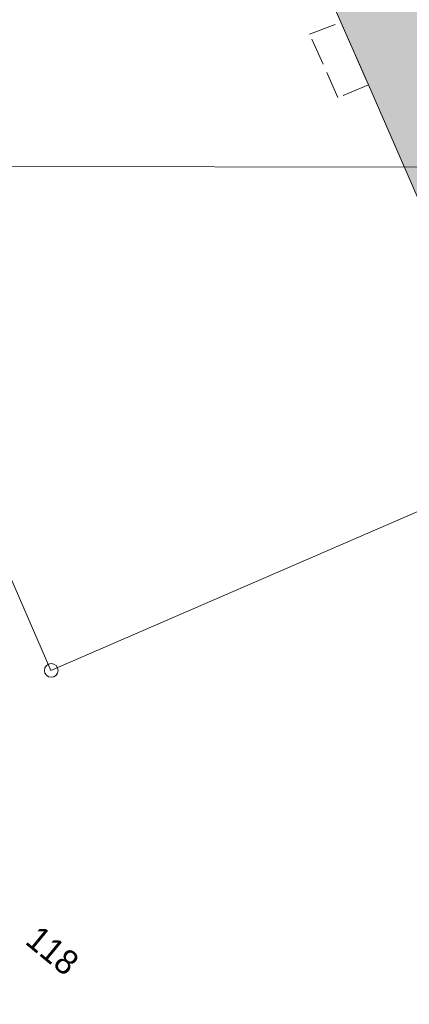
# Model space of a CAD drawing. Header units: metres. Extents: x -740 to 758, y -633 to 854.
# Tile 1038 of 1056: x 387 to 405, y 200 to 245. Entities that reach past the tile are written whole.
import ezdxf

# ---------------------------------------------------------------- set-up
doc = ezdxf.new("R2010")
doc.units = ezdxf.units.M
doc.header["$MEASUREMENT"] = 0
doc.linetypes.add('1248_416', pattern=[1.664, 1.248, -0.416])
for name, color, linetype in [('Grundkarte.LOVION', 7, 'Continuous'), ('Grundkarte_Text.LOVION', 7, 'Continuous'), ('ViewBounds.LOVION', 7, 'Continuous')]:
    doc.layers.add(name, color=color, linetype=linetype)
doc.styles.add('ERSTELLTER_STIL_1', font='arial.ttf')

msp = doc.modelspace()

# ---------------------------------------------------------------- hatches: boundary and pattern name
at = {"layer": 'Grundkarte.LOVION', "linetype": 'Continuous', "lineweight": 18}
msp.add_hatch(color=9, dxfattribs=at).paths.add_polyline_path([(413.726, 240.624), (413.928, 240.673), (412.717, 243.392), (412.547, 243.316), (409.803, 249.609), (401.28, 245.791), (401.545, 245.196), (402.801, 242.334), (406.421, 234.028), (407.638, 231.25), (408.054, 230.316), (411.512, 231.836), (416.589, 234.017)])

# ---------------------------------------------------------------- linework, layer by layer
at = {"layer": 'Grundkarte.LOVION', "color": 8, "linetype": 'Continuous', "lineweight": 18}
for points in [[(404.027, 280.581), (422.645, 237.978), (425.388, 231.685), (421.925, 230.223), (421.787, 230.121), (401.174, 277.11), (421.787, 230.121), (388.329, 215.619), (379.249, 236.543), (375.711, 246.128)], [(375.711, 246.128), (379.249, 236.543), (388.329, 215.619), (421.787, 230.121), (423.541, 226.096), (423.71, 226.172), (464.366, 133.203), (464.962, 131.636), (464.841, 129.851), (449.51, 123.12), (440.252, 144.352), (424.112, 137.425)]]:
    msp.add_lwpolyline(points, dxfattribs=at)
msp.add_lwpolyline([(413.726, 240.624), (416.589, 234.017), (411.512, 231.836), (408.054, 230.316), (407.638, 231.25), (406.421, 234.028), (402.801, 242.334), (401.545, 245.196), (401.28, 245.791), (409.803, 249.609), (412.547, 243.316), (412.717, 243.392), (413.928, 240.673)], close=True, dxfattribs=at)
at = {"layer": 'Grundkarte.LOVION', "color": 8, "linetype": '1248_416', "lineweight": 18}
msp.add_lwpolyline([(402.801, 242.334), (401.409, 241.754), (400.122, 244.643), (401.545, 245.196)], close=True, dxfattribs=at)
at = {"layer": 'Grundkarte.LOVION', "color": 9, "linetype": 'Continuous', "lineweight": 18}
msp.add_circle((388.343, 215.616), 0.312, dxfattribs=at)
at = {"layer": 'ViewBounds.LOVION', "color": 1, "linetype": 'Continuous', "lineweight": 18}
msp.add_lwpolyline([(528.379, 238.399), (527.852, -123.837), (-505.561, -122.336), (-505.035, 239.901)], close=True, dxfattribs=at)

# ---------------------------------------------------------------- texts
at = {"layer": 'Grundkarte_Text.LOVION', "color": 7, "linetype": 'Continuous', "lineweight": 13, "insert": (387.088, 203.172), "char_height": 1.12432, "attachment_point": 7, "rotation": 320.5838, "style": 'ERSTELLTER_STIL_1'}
msp.add_mtext('{\\A1;\\W0.93614x;118}', dxfattribs=at)

doc.saveas('drawing.dxf')
